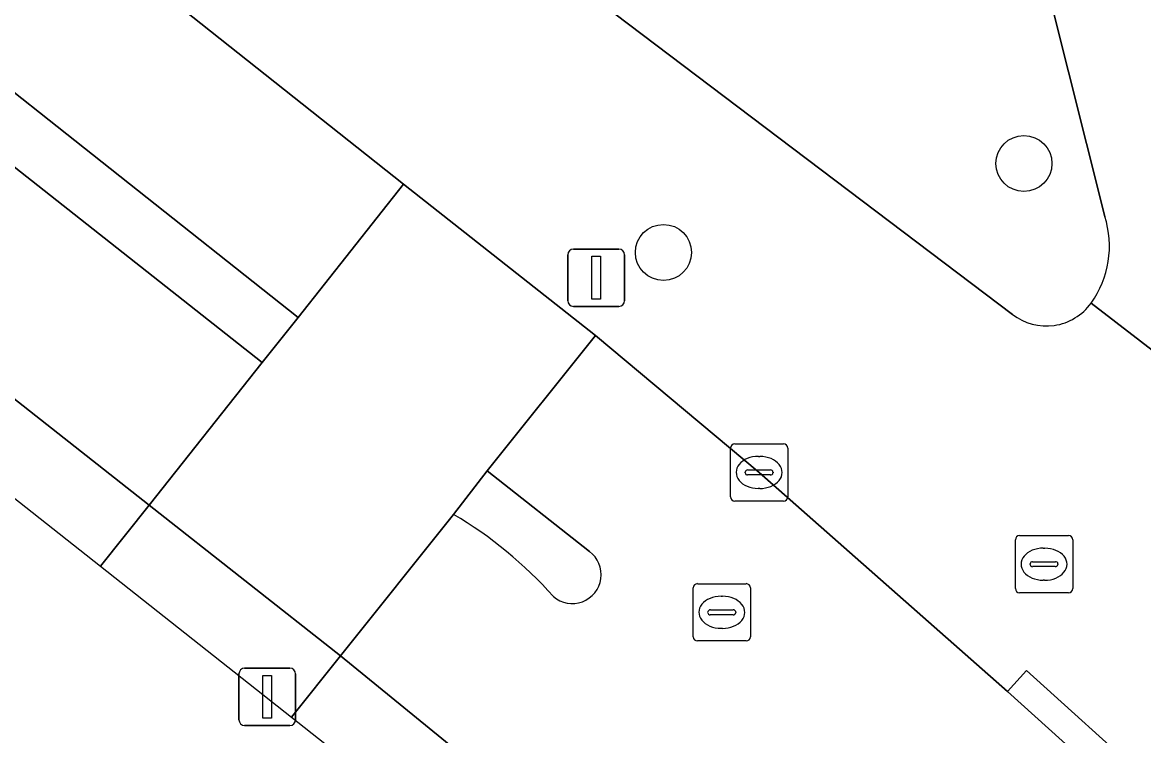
# Model space of a CAD drawing. Extents: x 161771 to 163125, y 382475 to 383179.
# Drawn here: x 161797.62 to 161817.18, y 383006.83 to 383019.29 of the extents above; entities that cross this region are included whole.
import ezdxf

# ---------------------------------------------------------------- set-up
doc = ezdxf.new("R2010")
doc.units = 0
for name, color, linetype in [('IMGEO_Berm_groen', 7, 'Continuous'), ('IMGEO_Boom', 7, 'Continuous'), ('IMGEO_Groenvoorziening', 7, 'Continuous'), ('IMGEO_Kolk', 7, 'Continuous'), ('IMGEO_Lichtmast', 7, 'Continuous'), ('IMGEO_Rijbaan_lokaal_gesloten', 7, 'Continuous'), ('IMGEO_Rijbaan_lokaal_open', 7, 'Continuous'), ('IMGEO_Rioolput', 7, 'Continuous'), ('IMGEO_Verkeerseiland_gesloten', 7, 'Continuous'), ('IMGEO_Verkeersregelinstallatiepaal', 7, 'Continuous'), ('IMGEO_Voetpad_open', 7, 'Continuous')]:
    doc.layers.add(name, color=color, linetype=linetype)

msp = doc.modelspace()

# ---------------------------------------------------------------- linework, layer by layer
at = {"layer": 'IMGEO_Berm_groen'}
msp.add_lwpolyline([(161807.076, 383003.39), (161807.559, 383003.953), (161807.908, 383004.319), (161807.137, 383004.99), (161805.597, 383006.245), (161803.168, 383008.226), (161802.314, 383007.155)], close=True, dxfattribs=at)
at = {"layer": 'IMGEO_Boom'}
for centre in [(161815.095, 383016.823), (161808.804, 383015.27)]:
    msp.add_circle(centre, 0.489, dxfattribs=at)
at = {"layer": 'IMGEO_Groenvoorziening'}
for points in [[(161816.505, 383015.899), (161815.552, 383019.706)], [(161807.719, 383019.615), (161814.894, 383014.187)]]:
    msp.add_lwpolyline(points, dxfattribs=at)
for centre, radius, start, end in [((161814.884, 383015.378), 1.703, 324.3701, 17.8246), ((161815.485, 383014.952), 0.966, 232.32, 324.162)]:
    msp.add_arc(centre, radius, start, end, dxfattribs=at)
at = {"layer": 'IMGEO_Kolk'}
for p, q in [((161809.973, 383011.003), (161809.973, 383011.855)), ((161810.048, 383011.929), (161810.9, 383011.929)), ((161810.974, 383011.855), (161810.974, 383011.003)), ((161810.461, 383011.709), (161810.486, 383011.709)), ((161810.232, 383011.423), (161810.232, 383011.435)), ((161810.275, 383011.472), (161810.673, 383011.472)), ((161810.716, 383011.435), (161810.716, 383011.423)), ((161810.67, 383011.386), (161810.272, 383011.386)), ((161810.484, 383011.149), (161810.459, 383011.149)), ((161810.9, 383010.929), (161810.048, 383010.929))]:
    msp.add_line(p, q, dxfattribs=at)
for points in [[(161809.973, 383011.003), (161809.973, 383011.855)], [(161810.048, 383011.929), (161810.9, 383011.929)], [(161810.974, 383011.855), (161810.974, 383011.003)], [(161810.9, 383010.929), (161810.048, 383010.929)]]:
    msp.add_lwpolyline(points, dxfattribs=at)
for centre, radius, start, end in [((161810.05, 383011.853), 0.0765, 91.552, 178.448), ((161810.05, 383011.853), 0.0765, 91.552, 178.448), ((161810.898, 383011.853), 0.0765, 1.552, 88.448), ((161810.898, 383011.853), 0.0765, 1.552, 88.448), ((161810.272, 383011.432), 0.0403, 85.8775, 175.7526), ((161810.269, 383011.422), 0.0366, 178.938, 274.7102), ((161810.673, 383011.429), 0.043, 264.8664, 352.4533), ((161810.677, 383011.434), 0.0386, 1.7309, 96.639), ((161810.05, 383011.005), 0.0765, 181.552, 268.448), ((161810.05, 383011.005), 0.0765, 181.552, 268.448), ((161810.898, 383011.005), 0.0765, 271.552, 358.448), ((161810.898, 383011.005), 0.0765, 271.552, 358.448)]:
    msp.add_arc(centre, radius, start, end, dxfattribs=at)
for centre, major_axis, ratio, start_param, end_param in [((161810.46, 383011.429), (-0.387, 0.002), 0.722429, 4.712389, 7.853982), ((161810.485, 383011.429), (-0.39, 0.002), 0.717154, 1.570796, 4.712389)]:
    msp.add_ellipse(centre, major_axis=major_axis, ratio=ratio, start_param=start_param, end_param=end_param, dxfattribs=at)
at = {"layer": 'IMGEO_Lichtmast'}
for p, q in [((161801.395, 383007.111), (161801.395, 383007.911)), ((161801.395, 383007.911), (161801.395, 383007.111)), ((161801.495, 383008.011), (161802.285, 383008.011)), ((161802.285, 383008.011), (161801.495, 383008.011)), ((161802.385, 383007.911), (161802.385, 383007.111)), ((161802.385, 383007.111), (161802.385, 383007.911)), ((161802.285, 383007.011), (161801.495, 383007.011)), ((161801.495, 383007.011), (161802.285, 383007.011))]:
    msp.add_line(p, q, dxfattribs=at)
msp.add_lwpolyline([(161801.815, 383007.886), (161801.965, 383007.886), (161801.965, 383007.136), (161801.815, 383007.136), (161801.815, 383007.886)], dxfattribs=at)
for centre, start, end in [((161801.495, 383007.911), 90, 180), ((161801.495, 383007.911), 90, 180), ((161802.285, 383007.911), 0, 90), ((161802.285, 383007.911), 360, 90), ((161801.495, 383007.111), 180, 270), ((161801.495, 383007.111), 180, 270), ((161802.285, 383007.111), 270, 0), ((161802.285, 383007.111), 270, 0)]:
    msp.add_arc(centre, 0.1, start, end, dxfattribs=at)
at = {"layer": 'IMGEO_Rijbaan_lokaal_gesloten'}
for points in [[(161802.427, 383014.137), (161804.266, 383016.461), (161798.821, 383020.785), (161796.32, 383022.751), (161793.305, 383016.022), (161796.139, 383013.762), (161799.83, 383010.855), (161801.803, 383013.347), (161795.563, 383018.269)], [(161796.2, 383019.071), (161802.427, 383014.137)], [(161821.134, 383001.897), (161814.81, 383007.607), (161810.474, 383011.429), (161807.617, 383013.82), (161805.728, 383011.46), (161807.513, 383010.048)], [(161805.14, 383010.697), (161803.168, 383008.226), (161805.597, 383006.245), (161807.137, 383004.99), (161807.908, 383004.319), (161814.293, 382998.659)]]:
    msp.add_lwpolyline(points, dxfattribs=at)
for centre, radius, start, end in [((161801.414, 383004.381), 7.333, 41.76, 59.4611), ((161807.214, 383009.644), 0.503, 228.9364, 53.5123)]:
    msp.add_arc(centre, radius, start, end, dxfattribs=at)
at = {"layer": 'IMGEO_Rijbaan_lokaal_open'}
msp.add_lwpolyline([(161805.728, 383011.46), (161807.617, 383013.82), (161804.266, 383016.461), (161802.427, 383014.137), (161801.803, 383013.347), (161799.83, 383010.855), (161803.168, 383008.226), (161805.14, 383010.697)], close=True, dxfattribs=at)
at = {"layer": 'IMGEO_Rioolput'}
for p, q in [((161814.945, 383009.401), (161814.945, 383010.253)), ((161815.02, 383010.327), (161815.872, 383010.327)), ((161815.946, 383010.253), (161815.946, 383009.401)), ((161815.433, 383010.107), (161815.458, 383010.107)), ((161815.247, 383009.87), (161815.645, 383009.87)), ((161815.204, 383009.821), (161815.204, 383009.833)), ((161815.642, 383009.784), (161815.244, 383009.784)), ((161815.688, 383009.833), (161815.688, 383009.821)), ((161809.397, 383009.487), (161810.249, 383009.487)), ((161815.456, 383009.547), (161815.431, 383009.547)), ((161809.322, 383008.561), (161809.322, 383009.413)), ((161809.81, 383009.267), (161809.835, 383009.267)), ((161810.323, 383009.413), (161810.323, 383008.561)), ((161815.872, 383009.327), (161815.02, 383009.327)), ((161809.581, 383008.981), (161809.581, 383008.993)), ((161810.019, 383008.944), (161809.621, 383008.944)), ((161809.624, 383009.03), (161810.022, 383009.03)), ((161810.065, 383008.993), (161810.065, 383008.981)), ((161809.833, 383008.707), (161809.808, 383008.707)), ((161810.249, 383008.487), (161809.397, 383008.487))]:
    msp.add_line(p, q, dxfattribs=at)
for points in [[(161814.945, 383009.401), (161814.945, 383010.253)], [(161815.02, 383010.327), (161815.872, 383010.327)], [(161815.946, 383010.253), (161815.946, 383009.401)], [(161809.397, 383009.487), (161810.249, 383009.487)], [(161809.322, 383008.561), (161809.322, 383009.413)], [(161810.323, 383009.413), (161810.323, 383008.561)], [(161815.872, 383009.327), (161815.02, 383009.327)], [(161810.249, 383008.487), (161809.397, 383008.487)]]:
    msp.add_lwpolyline(points, dxfattribs=at)
for centre, radius, start, end in [((161815.022, 383010.251), 0.0765, 91.552, 178.448), ((161815.022, 383010.251), 0.0765, 91.552, 178.448), ((161815.87, 383010.251), 0.0765, 1.552, 88.448), ((161815.87, 383010.251), 0.0765, 1.552, 88.448), ((161815.244, 383009.83), 0.0403, 85.8775, 175.7526), ((161815.649, 383009.832), 0.0386, 1.7309, 96.639), ((161815.241, 383009.82), 0.0366, 178.938, 274.7102), ((161815.645, 383009.827), 0.043, 264.8664, 352.4533), ((161809.399, 383009.411), 0.0765, 91.552, 178.448), ((161809.399, 383009.411), 0.0765, 91.552, 178.448), ((161810.247, 383009.411), 0.0765, 1.552, 88.448), ((161810.247, 383009.411), 0.0765, 1.552, 88.448), ((161815.022, 383009.403), 0.0765, 181.552, 268.448), ((161815.022, 383009.403), 0.0765, 181.552, 268.448), ((161815.87, 383009.403), 0.0765, 271.552, 358.448), ((161815.87, 383009.403), 0.0765, 271.552, 358.448), ((161809.621, 383008.99), 0.0403, 85.8775, 175.7526), ((161809.618, 383008.98), 0.0366, 178.938, 274.7102), ((161810.022, 383008.987), 0.043, 264.8664, 352.4533), ((161810.026, 383008.992), 0.0386, 1.7309, 96.639), ((161809.399, 383008.563), 0.0765, 181.552, 268.448), ((161809.399, 383008.563), 0.0765, 181.552, 268.448), ((161810.247, 383008.563), 0.0765, 271.552, 358.448), ((161810.247, 383008.563), 0.0765, 271.552, 358.448)]:
    msp.add_arc(centre, radius, start, end, dxfattribs=at)
for centre, major_axis, ratio, start_param, end_param in [((161815.432, 383009.827), (-0.387, 0.002), 0.722429, 4.712389, 7.853982), ((161815.457, 383009.827), (-0.39, 0.002), 0.717154, 1.570796, 4.712389), ((161809.809, 383008.987), (-0.387, 0.002), 0.722429, 4.712389, 7.853982), ((161809.834, 383008.987), (-0.39, 0.002), 0.717154, 1.570796, 4.712389)]:
    msp.add_ellipse(centre, major_axis=major_axis, ratio=ratio, start_param=start_param, end_param=end_param, dxfattribs=at)
at = {"layer": 'IMGEO_Verkeerseiland_gesloten'}
for points in [[(161801.803, 383013.347), (161802.427, 383014.137), (161796.2, 383019.071)], [(161795.563, 383018.269), (161801.803, 383013.347)], [(161798.98, 383009.79), (161799.83, 383010.855), (161796.139, 383013.762), (161793.305, 383016.022)], [(161793.072, 383014.461), (161798.98, 383009.79)], [(161805.728, 383011.46), (161805.14, 383010.697)], [(161807.513, 383010.048), (161805.728, 383011.46)]]:
    msp.add_lwpolyline(points, dxfattribs=at)
for centre, radius, start, end in [((161801.414, 383004.381), 7.333, 41.76, 59.4611), ((161807.214, 383009.644), 0.503, 228.9364, 53.5123)]:
    msp.add_arc(centre, radius, start, end, dxfattribs=at)
at = {"layer": 'IMGEO_Verkeersregelinstallatiepaal'}
for p, q in [((161807.235, 383015.328), (161808.025, 383015.328)), ((161808.025, 383015.328), (161807.235, 383015.328)), ((161807.135, 383014.428), (161807.135, 383015.228)), ((161807.135, 383015.228), (161807.135, 383014.428)), ((161808.125, 383015.228), (161808.125, 383014.428)), ((161808.125, 383014.428), (161808.125, 383015.228)), ((161808.025, 383014.328), (161807.235, 383014.328)), ((161807.235, 383014.328), (161808.025, 383014.328))]:
    msp.add_line(p, q, dxfattribs=at)
msp.add_lwpolyline([(161807.555, 383015.203), (161807.705, 383015.203), (161807.705, 383014.453), (161807.555, 383014.453), (161807.555, 383015.203)], dxfattribs=at)
for centre, start, end in [((161807.235, 383015.228), 90, 180), ((161807.235, 383015.228), 90, 180), ((161808.025, 383015.228), 0, 90), ((161808.025, 383015.228), 360, 90), ((161807.235, 383014.428), 180, 270), ((161807.235, 383014.428), 180, 270), ((161808.025, 383014.428), 270, 0), ((161808.025, 383014.428), 270, 0)]:
    msp.add_arc(centre, 0.1, start, end, dxfattribs=at)
at = {"layer": 'IMGEO_Voetpad_open'}
for points in [[(161816.268, 383014.386), (161818.421, 383012.725), (161818.125, 383017.273), (161815.123, 383031.829), (161814.864, 383032.919), (161815.122, 383040.624), (161815.343, 383047.183), (161815.381, 383048.33), (161815.655, 383049.557), (161818.149, 383060.711), (161818.217, 383061.016), (161819.491, 383064.88), (161821.163, 383069.953), (161823.15, 383075.826), (161824.964, 383081.188), (161826.886, 383086.928), (161828.496, 383091.74), (161830.027, 383096.314), (161830.121, 383096.594), (161831.842, 383101.546), (161833.724, 383106.958), (161836.053, 383112.233), (161838.104, 383116.879)], [(161799.852, 383021.131), (161798.821, 383020.785), (161804.266, 383016.461), (161807.617, 383013.82), (161810.474, 383011.429), (161814.81, 383007.607), (161815.142, 383007.971), (161821.477, 383002.244), (161821.134, 383001.897)], [(161815.552, 383019.706), (161816.505, 383015.899)], [(161814.894, 383014.187), (161807.719, 383019.615)], [(161843.418, 382985.182), (161843.287, 382985.06), (161843.233, 382985.01), (161842.777, 382985.497), (161842.731, 382985.546), (161841.579, 382987.042), (161833.28, 382997.829), (161833.959, 382998.347), (161831.991, 383000.88), (161831.466, 383000.218), (161829.75, 383001.584), (161824.98, 383005.379), (161822.241, 383007.339), (161821.927, 383006.924), (161818.616, 383009.639), (161818.95, 383010.034), (161820.056, 383011.399), (161818.421, 383012.725), (161816.268, 383014.386)]]:
    msp.add_lwpolyline(points, dxfattribs=at)
for points in [[(161802.314, 383007.155), (161803.168, 383008.226), (161799.83, 383010.855), (161798.98, 383009.79)], [(161815.142, 383007.971), (161814.81, 383007.607), (161821.134, 383001.897), (161821.477, 383002.244)]]:
    msp.add_lwpolyline(points, close=True, dxfattribs=at)
for centre, radius, start, end in [((161814.884, 383015.378), 1.703, 324.3701, 17.8246), ((161815.485, 383014.952), 0.966, 232.32, 324.162)]:
    msp.add_arc(centre, radius, start, end, dxfattribs=at)

doc.saveas('drawing.dxf')
